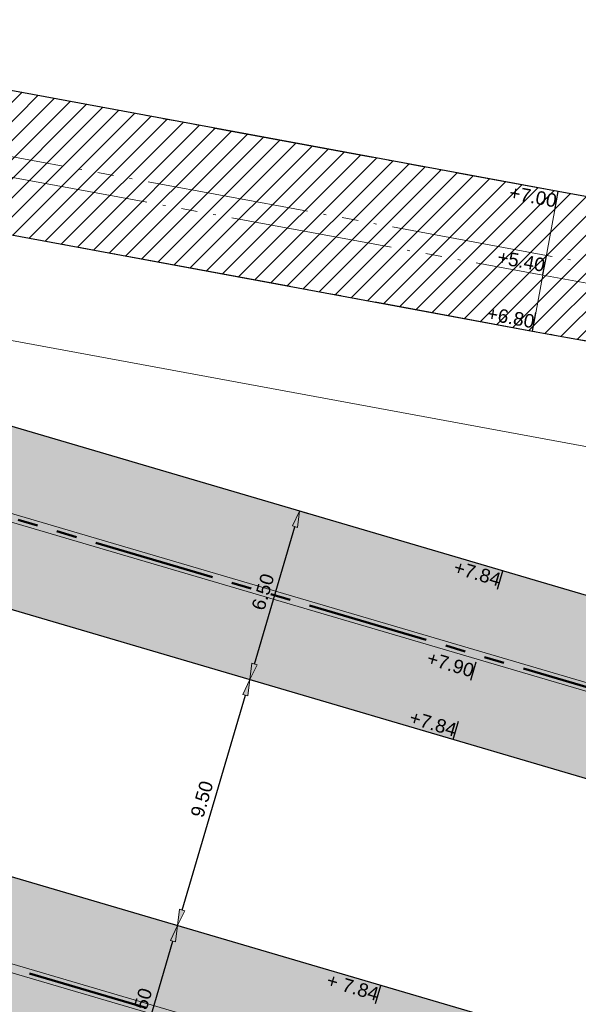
# Model space of a CAD drawing. Extents: x 98477 to 100410, y 398052 to 398969.
# Tile 360 of 374: x 98634 to 98655, y 398708 to 398745. Entities that reach past the tile are written whole.
import ezdxf
from ezdxf.enums import TextEntityAlignment as Align

# ---------------------------------------------------------------- set-up
doc = ezdxf.new("R2010")
doc.units = 0
doc.linetypes.add('RI-DRAIN', pattern=[9.199999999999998, 6, -0.6, 0.1, -0.6, 0.6, -0.6, 0.1, -0.6])
doc.linetypes.add('RI-RWA', pattern=[8.25, 4.5, -0.75, 0.75, -0.75, 0.75, -0.75])
for name, color, linetype, lineweight in [('N-GW-bodem A-watergang', 140, 'RI-DRAIN', 9), ('N-GW-hoogtelijn laagte NAP +7.00', 100, 'AL-HOOGTELIJN +7.00', 18), ('N-GW-insteek A-watergang', 160, 'RI-DRAIN', 18), ('N-KO-kantverharding', 2, 'Continuous', 25), ('N-RI-RWA hoofdriool', 162, 'RI-RWA', 50), ('N-RI-RWA hoofdriool buiswand', 162, 'Continuous', 13), ("N-VH-arcering 'MAT' grijs 251", 251, 'Continuous', 18), ('X-AL-hoogtelijn - Niv 1', 1, 'AL-HOOGTELIJN', 18), ('X-AL-maatvoering VERWERKT', 180, 'Continuous', 18), ('X-AL-planthoogte VERWERKT', 180, 'Continuous', 25), ('X-AL-rapporttekening blauw', 125, 'Continuous', 25)]:
    doc.layers.add(name, color=color, linetype=linetype, lineweight=lineweight)
doc.layers.add('X-AL-contourlijnen', color=30, linetype='Continuous', plot=False)
doc.layers.add('X-AL-hulplijn', color=30, linetype='Continuous', plot=False)
doc.styles.add('CS Annotative', font='arial.ttf')
doc.styles.get("Standard").update_dxf_attribs({"font": 'txt.shx'})
doc.linetypes.add('AL-HOOGTELIJN', pattern='A,10,-1.5,["H",Standard,S=0.9,R=0,X=-0.3,Y=-0.45],-1.5,30', length=43)
doc.linetypes.add('AL-HOOGTELIJN +7.00', pattern='A,7.5,-1.5,["+7.00",Standard,S=0.9,R=0,X=-0.3,Y=-0.45],-4.5,22.5', length=36)
doc.dimstyles.new('CS Annotative', dxfattribs={"dimtxt": 2.5, "dimasz": 3, "dimexe": 0.18, "dimexo": 0.0625, "dimgap": 1, "dimtad": 1, "dimzin": 3, "dimdsep": 46, "dimtxsty": 'CS Annotative', "dimblk": 'CS Dimensionpijl', "dimcen": 0, "dimse1": 1, "dimse2": 1, "dimclrd": 256, "dimclre": 256, "dimadec": 0, "dimazin": 0, "dimtm": 1e-09, "dimtfac": 1, "dimtdec": 0, "dimtofl": 0, "dimtmove": 1, "dimatfit": 1, "dimfxl": 1, "dimtfillclr": 256, "dimtolj": 1, "dimtzin": 3, "dimarcsym": 0})

# ---------------------------------------------------------------- blocks, each defined once
blk = doc.blocks.new('*U424')
at = {"layer": 'X-AL-hulplijn', "flags": 128}
blk.add_lwpolyline([(0.09881950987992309, 0.3357598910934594), (-0.09881950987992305, -0.3357598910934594)], dxfattribs=at)
at = {"layer": 'X-AL-planthoogte VERWERKT', "linetype": 'Continuous', "style": 'CS Annotative'}
blk.add_attdef('HOOGTE-LINKS', text='', height=0.4999999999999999, rotation=163.6000000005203, dxfattribs=at).set_placement((0, 0), align=Align.MIDDLE_RIGHT)
blk = doc.blocks.new('*U431')
at = {"layer": 'X-AL-hulplijn', "flags": 128}
blk.add_lwpolyline([(0.09881950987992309, 0.3357598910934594), (-0.09881950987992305, -0.3357598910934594)], dxfattribs=at)
at = {"layer": 'X-AL-planthoogte VERWERKT', "linetype": 'Continuous', "style": 'CS Annotative'}
blk.add_attdef('HOOGTE-LINKS', text='', height=0.4999999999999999, rotation=163.6000000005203, dxfattribs=at).set_placement((-2.91038304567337e-11, -6.119362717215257e-22), align=Align.MIDDLE_RIGHT)
blk = doc.blocks.new('*U434')
at = {"layer": 'X-AL-hulplijn', "flags": 128}
blk.add_lwpolyline([(0.09881950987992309, 0.3357598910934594), (-0.09881950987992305, -0.3357598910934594)], dxfattribs=at)
at = {"layer": 'X-AL-planthoogte VERWERKT', "linetype": 'Continuous', "style": 'CS Annotative'}
blk.add_attdef('HOOGTE-LINKS', text='', height=0.4999999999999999, rotation=163.6000000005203, dxfattribs=at).set_placement((2.447745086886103e-21, -1.164153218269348e-10), align=Align.MIDDLE_RIGHT)
blk = doc.blocks.new('*U435')
at = {"layer": 'X-AL-hulplijn', "flags": 128}
blk.add_lwpolyline([(0.09881950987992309, 0.3357598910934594), (-0.09881950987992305, -0.3357598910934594)], dxfattribs=at)
at = {"layer": 'X-AL-planthoogte VERWERKT', "linetype": 'Continuous', "style": 'CS Annotative'}
blk.add_attdef('HOOGTE-LINKS', text='', height=0.4999999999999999, rotation=163.6000000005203, dxfattribs=at).set_placement((-5.820766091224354e-11, -5.820766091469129e-11), align=Align.MIDDLE_RIGHT)
blk = doc.blocks.new('*U437')
at = {"layer": 'X-AL-hulplijn', "flags": 128}
blk.add_lwpolyline([(0.0635435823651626, 0.3441834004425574), (-0.06354358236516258, -0.3441834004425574)], dxfattribs=at)
at = {"layer": 'X-AL-planthoogte VERWERKT', "linetype": 'Continuous', "style": 'CS Annotative'}
blk.add_attdef('HOOGTE-LINKS', text='', height=0.5000000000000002, rotation=169.5397638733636, dxfattribs=at).set_placement((1.455191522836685e-11, 3.059681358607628e-22), align=Align.MIDDLE_RIGHT)
blk = doc.blocks.new('*U438')
at = {"layer": 'X-AL-hulplijn', "flags": 128}
blk.add_lwpolyline([(0.06354358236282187, 0.3441834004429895), (-0.06354358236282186, -0.3441834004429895)], dxfattribs=at)
at = {"layer": 'X-AL-planthoogte VERWERKT', "linetype": 'Continuous', "style": 'CS Annotative'}
blk.add_attdef('HOOGTE-LINKS', text='', height=0.5, rotation=169.5397638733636, dxfattribs=at).set_placement((-2.910383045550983e-11, -5.820766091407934e-11), align=Align.MIDDLE_RIGHT)
blk = doc.blocks.new('*U439')
at = {"layer": 'X-AL-hulplijn', "flags": 128}
blk.add_lwpolyline([(0.0635435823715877, 0.3441834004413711), (-0.06354358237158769, -0.3441834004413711)], dxfattribs=at)
at = {"layer": 'X-AL-planthoogte VERWERKT', "linetype": 'Continuous', "style": 'CS Annotative'}
blk.add_attdef('HOOGTE-LINKS', text='', height=0.5, rotation=169.5397638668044, dxfattribs=at).set_placement((2.447745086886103e-21, -1.164153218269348e-10), align=Align.MIDDLE_RIGHT)
blk = doc.blocks.new('CS Dimensionpijl')
h = blk.add_hatch(color=256)
h.dxf.hatch_style = 1
h.paths.add_polyline_path([(-1, -0.1666666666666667), (0, 0), (-1, 0.1666666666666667)])
at = {"flags": 128}
blk.add_lwpolyline([(0, 0.5), (0, -0.5)], dxfattribs=at)
blk.add_lwpolyline([(-1, -0.1666666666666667), (0, 0), (-1, 0.1666666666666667)], close=True, dxfattribs=at)
blk = doc.blocks.new('*D1067')
at = {"layer": 'X-AL-maatvoering VERWERKT', "linetype": 'Continuous', "lineweight": -2, "transparency": 16777216}
blk.add_line((98638.02152013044, 398705.5503393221), (98639.51792985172, 398710.634703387), dxfattribs=at)
at = {"layer": 'X-AL-maatvoering VERWERKT', "lineweight": -2, "transparency": 16777216, "xscale": 0.6000000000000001, "yscale": 0.6000000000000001, "zscale": 0.6000000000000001}
for p, rotation in [((98639.68733472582, 398711.2102917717), 73.59999999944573), ((98637.85211525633, 398704.9747509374), 253.5999999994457)]:
    blk.add_blockref('CS Dimensionpijl', p, dxfattribs=dict(at, rotation=rotation))
at = {"layer": 'X-AL-maatvoering VERWERKT', "color": 0, "transparency": 16777216, "insert": (98638.3329622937, 398708.2210676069), "char_height": 0.5, "attachment_point": 5, "rotation": 73.59999999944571, "style": 'CS Annotative'}
blk.add_mtext('\\A1;6.50', dxfattribs=at)
blk = doc.blocks.new('*D1068')
at = {"layer": 'X-AL-maatvoering VERWERKT', "linetype": 'Continuous', "lineweight": -2, "transparency": 16777216}
blk.add_line((98639.85673959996, 398711.7858801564), (98642.20017369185, 398719.7481861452), dxfattribs=at)
at = {"layer": 'X-AL-maatvoering VERWERKT', "lineweight": -2, "transparency": 16777216, "xscale": 0.6000000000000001, "yscale": 0.6000000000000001, "zscale": 0.6000000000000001}
for p, rotation in [((98642.36957856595, 398720.3237745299), 73.59999999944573), ((98639.68733472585, 398711.2102917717), 253.5999999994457)]:
    blk.add_blockref('CS Dimensionpijl', p, dxfattribs=dict(at, rotation=rotation))
at = {"layer": 'X-AL-maatvoering VERWERKT', "color": 0, "transparency": 16777216, "insert": (98640.59169394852, 398715.8955794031), "char_height": 0.5, "attachment_point": 5, "rotation": 73.59999999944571, "style": 'CS Annotative'}
blk.add_mtext('\\A1;9.50', dxfattribs=at)
blk = doc.blocks.new('*D1069')
at = {"layer": 'X-AL-maatvoering VERWERKT', "linetype": 'Continuous', "lineweight": -2, "transparency": 16777216}
blk.add_line((98642.53898344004, 398720.8993629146), (98644.03539316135, 398725.9837269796), dxfattribs=at)
at = {"layer": 'X-AL-maatvoering VERWERKT', "lineweight": -2, "transparency": 16777216, "xscale": 0.6000000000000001, "yscale": 0.6000000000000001, "zscale": 0.6000000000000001}
for p, rotation in [((98644.20479803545, 398726.5593153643), 73.59999999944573), ((98642.36957856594, 398720.3237745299), 253.5999999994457)]:
    blk.add_blockref('CS Dimensionpijl', p, dxfattribs=dict(at, rotation=rotation))
at = {"layer": 'X-AL-maatvoering VERWERKT', "color": 0, "transparency": 16777216, "insert": (98642.85042560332, 398723.5700911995), "char_height": 0.5, "attachment_point": 5, "rotation": 73.59999999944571, "style": 'CS Annotative'}
blk.add_mtext('\\A1;6.50', dxfattribs=at)

msp = doc.modelspace()

# ---------------------------------------------------------------- hatches: boundary and pattern name
at = {"layer": "N-VH-arcering 'MAT' grijs 251"}
h = msp.add_hatch(color=256, dxfattribs=at)
h.dxf.hatch_style = 1
edge = h.paths.add_edge_path()
edge.add_line((98697.29793046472, 398710.9331567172), (98673.55490959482, 398717.9211077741))
edge.add_line((98673.55490959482, 398717.9211077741), (98649.3322317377, 398725.0502295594))
edge.add_line((98649.3322317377, 398725.0502295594), (98626.54852484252, 398731.7558391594))
edge.add_line((98626.54852484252, 398731.7558391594), (98620.19584206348, 398710.1712747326))
edge.add_line((98620.19584206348, 398710.1712747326), (98657.84891556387, 398699.0893725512))
edge.add_arc((98657.35481801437, 398697.4105730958), 1.750000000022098, -16.400000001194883, 73.59999999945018, ccw=False)
edge.add_line((98659.03361746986, 398696.9164755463), (98653.9448376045, 398679.6262848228))
edge.add_line((98653.9448376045, 398679.6262848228), (98661.34096379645, 398677.4494865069))
edge.add_line((98661.34096379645, 398677.4494865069), (98660.60100529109, 398680.5081083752))
edge.add_arc((98665.21782004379, 398681.6250334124), 4.74999999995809, 163.6000000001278, 193.6000000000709, ccw=False)
edge.add_line((98660.66107866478, 398682.9661553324), (98664.30984432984, 398695.3635975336))
edge.add_arc((98665.98864378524, 398694.8694999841), 1.749999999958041, 73.5999999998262, 163.5999999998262, ccw=False)
edge.add_line((98666.48274133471, 398696.5482994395), (98667.2022268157, 398696.3365433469))
edge.add_line((98667.2022268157, 398696.3365433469), (98690.94524768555, 398689.3485922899))
edge.add_line((98690.94524768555, 398689.3485922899), (98697.29793046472, 398710.9331567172))
h.paths.add_polyline_path([(98660.64344900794, 398705.0425719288), (98630.4250588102, 398713.9363278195), (98628.2666023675, 398714.5715960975), (98630.94884620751, 398723.6850788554), (98671.71969012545, 398711.6855669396), (98690.42631262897, 398706.1799085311), (98687.74406878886, 398697.0664257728), (98669.03744628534, 398702.5720841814)], flags=16)
at = {"layer": 'X-AL-rapporttekening blauw'}
h = msp.add_hatch(dxfattribs=at)
h.set_pattern_fill('ANSI31', color=256, scale=20)
h.set_pattern_definition([(45, (0, 0), (-0.3535533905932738, 0.3535533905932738), [])])
edge = h.paths.add_edge_path()
edge.add_arc((98577.95809893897, 398623.2268260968), 2.500000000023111, 253.6000000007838, 342.7419720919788)
edge.add_line((98580.34554490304, 398622.4851376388), (98611.72061965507, 398723.4794227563))
edge.add_arc((98796.65218403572, 398666.0282348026), 193.6500000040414, 158.0498743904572, 162.7419720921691, ccw=False)
edge.add_arc((98618.66309410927, 398737.7603326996), 1.750000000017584, 79.5397638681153, 158.0498743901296, ccw=False)
edge.add_line((98618.98081202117, 398739.4812497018), (98652.82799001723, 398733.232340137))
edge.add_arc((98744.55769001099, 399230.0856631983), 505.2499999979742, 259.5397638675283, 262.561970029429)
edge.add_line((98679.15116356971, 398729.0871115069), (98729.34265272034, 398722.5344958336))
edge.add_arc((98729.61450567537, 398724.6168252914), 2.099999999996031, 262.5619700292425, 352.5619700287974)
edge.add_line((98731.69683513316, 398724.3449723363), (98731.83276161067, 398725.3861370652))
edge.add_arc((98729.75043215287, 398725.6579900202), 2.099999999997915, 352.5619700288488, 442.5619700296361)
edge.add_line((98730.02228510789, 398727.740319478), (98679.83079595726, 398734.2929351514))
edge.add_arc((98744.55769000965, 399230.0856632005), 500.0000000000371, 259.5397638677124, 262.56197002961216, ccw=False)
edge.add_line((98653.78114375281, 398738.3950911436), (98619.93396575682, 398744.6440007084))
edge.add_arc((98618.66309410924, 398737.7603326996), 6.999999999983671, 79.53976386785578, 158.0498743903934)
edge.add_arc((98796.65218403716, 398666.0282348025), 198.9000000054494, 158.0498743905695, 162.7419720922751)
edge.add_line((98606.70698313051, 398725.0369685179), (98575.33079758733, 398624.0391078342))
edge.add_arc((98577.71824355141, 398623.2974193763), 2.500000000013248, 162.7419720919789, 253.5999999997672)
edge.add_line((98577.0123899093, 398620.8991344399), (98577.25224529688, 398620.8285411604))

# ---------------------------------------------------------------- linework, layer by layer
at = {"layer": 'N-GW-bodem A-watergang', "flags": 128}
msp.add_lwpolyline([(98577.73523332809, 398623.689177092), (98608.99893125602, 398724.3249475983, -0.02047599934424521), (98614.3965500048, 398739.4798097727, -0.35662544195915), (98619.4982383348, 398742.2838859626), (98653.34541633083, 398736.0349763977, 0.01318762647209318), (98679.5201068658, 398731.9131300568), (98729.04227583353, 398725.4478956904, -0.9999999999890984), (98728.94518549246, 398724.7042065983), (98679.42301652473, 398731.1694409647, -0.01318762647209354), (98653.20925151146, 398735.2974405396), (98619.36207351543, 398741.5463501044, 0.3566254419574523), (98615.09218219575, 398739.1994602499, 0.02047599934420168), (98609.71516504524, 398724.1024410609), (98578.4514671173, 398623.4666705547, -0.9999999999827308)], format="xyb", close=True, dxfattribs=at)
at = {"layer": 'N-GW-hoogtelijn laagte NAP +7.00', "flags": 128}
msp.add_lwpolyline([(98713.2001102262, 398662.9599795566), (98726.95907007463, 398709.7089147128, 0.459081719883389), (98720.36530801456, 398719.8943089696), (98695.61574089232, 398723.2687541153), (98660.63571305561, 398728.0380571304), (98657.27489003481, 398728.4962838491), (98627.44178536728, 398734.0041100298, 0.3841656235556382), (98618.3148488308, 398728.3957925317), (98614.38975138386, 398715.0594554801, 0.4142135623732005), (98621.15947656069, 398702.6429011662), (98648.49992483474, 398694.5961696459, -0.4142135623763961), (98651.88478742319, 398688.3878924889), (98651.88478742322, 398688.387892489, -0.4142135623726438), (98645.67651026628, 398685.0030299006), (98626.06781284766, 398690.7741833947, 0.3452610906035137), (98614.60242241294, 398686.2125695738, 0.03981989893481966), (98587.06879776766, 398628.8692554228, 0.02681577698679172), (98583.75382049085, 398618.6761508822), (98578.4545847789, 398598.8205768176, -0.01473012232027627), (98577.61158852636, 398595.9984052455, 0.002445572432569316), (98575.6335452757, 398589.9245847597, 0.0465115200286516), (98573.51528137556, 398580.3161526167, -0.06474828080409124), (98570.47698109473, 398568.5812402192, 0.03047291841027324), (98565.85599640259, 398554.7176598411), (98555.1634644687, 398514.6540787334, 0.3762911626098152), (98559.54456020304, 398505.7889963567, 0.1980183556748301), (98577.07486126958, 398505.771138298), (98594.87761863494, 398513.0882226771, -0.0724416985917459), (98613.33273670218, 398517.7088827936, -0.06158372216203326), (98622.16508797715, 398517.5117710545, 0.04144405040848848), (98637.69097283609, 398516.5403760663), (98672.74423847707, 398517.254018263, 0.3270130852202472), (98687.76758885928, 398528.7332401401), (98716.5371790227, 398626.4839218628, -0.6718751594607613), (98721.60305329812, 398626.9991783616, -0.1962615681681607), (98721.67954514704, 398626.2471294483), (98688.12811369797, 398512.2491448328, -0.3230870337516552), (98687.20335231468, 398511.5320834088, -0.00937468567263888), (98687.00126932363, 398511.5288880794)], format="xyb", dxfattribs=at)
at = {"layer": 'N-GW-insteek A-watergang', "flags": 128}
msp.add_lwpolyline([(98577.25224529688, 398620.8285411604, 0.4098341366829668), (98580.34554490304, 398622.4851376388), (98611.72061965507, 398723.4794227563, -0.02047599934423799), (98617.0399523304, 398738.4144815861, -0.3566254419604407), (98618.98081202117, 398739.4812497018), (98652.82799001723, 398733.232340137, 0.01318762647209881), (98679.15116356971, 398729.0871115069), (98729.34265272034, 398722.5344958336, 0.414213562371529), (98731.69683513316, 398724.3449723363), (98731.83276161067, 398725.3861370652, 0.4142135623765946), (98730.02228510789, 398727.740319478), (98679.83079595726, 398734.2929351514, -0.01318762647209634), (98653.78114375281, 398738.3950911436), (98619.93396575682, 398744.6440007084, 0.3566254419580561), (98612.17052699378, 398740.3769282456, 0.0204759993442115), (98606.70698313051, 398725.0369685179), (98575.33079758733, 398624.0391078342, 0.4186065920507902), (98577.0123899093, 398620.8991344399), (98577.25224529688, 398620.8285411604)], format="xyb", dxfattribs=at)
at = {"layer": 'N-KO-kantverharding', "flags": 128}
msp.add_lwpolyline([(98729.43353248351, 398729.3278892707, -0.4598233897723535), (98734.39341919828, 398721.6868758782), (98714.4436596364, 398653.9034077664, -0.4931454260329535), (98705.93179889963, 398650.618954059), (98682.96341873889, 398664.6389131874), (98663.71975019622, 398676.3852986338, 0.06381507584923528), (98661.34102975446, 398677.4492138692), (98660.60100529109, 398680.5081083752, -0.1316524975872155), (98660.66107866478, 398682.9661553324), (98664.30984432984, 398695.3635975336, -0.4142135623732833), (98666.4827413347, 398696.5482994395), (98667.2022268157, 398696.3365433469), (98690.94524768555, 398689.3485922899), (98697.29793046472, 398710.9331567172), (98673.55490959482, 398717.9211077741), (98649.3322317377, 398725.0502295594), (98626.54852484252, 398731.7558391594), (98620.19584206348, 398710.1712747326), (98657.84891556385, 398699.0893725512, -0.4142135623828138), (98659.03361746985, 398696.9164755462), (98653.9448376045, 398679.6262848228), (98652.69138276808, 398675.367410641), (98650.4694978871, 398667.8180934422), (98633.21843489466, 398609.2040096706, -0.4142135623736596)], format="xyb", dxfattribs=at)
msp.add_lwpolyline([(98669.03744628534, 398702.5720841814), (98660.64344900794, 398705.0425719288), (98630.4250588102, 398713.9363278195), (98628.2666023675, 398714.5715960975), (98630.94884620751, 398723.6850788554), (98671.71969012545, 398711.6855669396), (98671.71969012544, 398711.6855669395), (98690.42631262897, 398706.1799085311), (98687.74406878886, 398697.0664257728)], close=True, dxfattribs=at)
at = {"layer": 'N-RI-RWA hoofdriool'}
for points in [[(98628.74868552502, 398727.7204590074), (98693.98203579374, 398708.521239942)], [(98662.26802130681, 398701.1765966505), (98624.23122221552, 398712.3714354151)]]:
    msp.add_lwpolyline(points, dxfattribs=at)
at = {"layer": 'N-RI-RWA hoofdriool buiswand', "flags": 128}
for points in [[(98628.79315430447, 398727.8715509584), (98694.0265045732, 398708.672331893)], [(98628.70421674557, 398727.5693670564), (98693.93756701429, 398708.370147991)], [(98662.31249008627, 398701.3276886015), (98624.27569099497, 398712.5225273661)], [(98662.22355252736, 398701.0255046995), (98624.18675343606, 398712.2203434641)]]:
    msp.add_lwpolyline(points, dxfattribs=at)
at = {"layer": 'X-AL-contourlijnen', "flags": 128}
msp.add_lwpolyline([(98577.25224529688, 398620.8285411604, 0.4098341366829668), (98580.34554490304, 398622.4851376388), (98611.72061965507, 398723.4794227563, -0.02047599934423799), (98617.0399523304, 398738.4144815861, -0.3566254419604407), (98618.98081202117, 398739.4812497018), (98652.82799001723, 398733.232340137, 0.01318762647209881), (98679.15116356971, 398729.0871115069), (98729.34265272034, 398722.5344958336, 0.414213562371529), (98731.69683513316, 398724.3449723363), (98731.83276161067, 398725.3861370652, 0.4142135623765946), (98730.02228510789, 398727.740319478), (98679.83079595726, 398734.2929351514, -0.01318762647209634), (98653.78114375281, 398738.3950911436), (98619.93396575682, 398744.6440007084, 0.3566254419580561), (98612.17052699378, 398740.3769282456, 0.0204759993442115), (98606.70698313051, 398725.0369685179), (98575.33079758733, 398624.0391078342, 0.4186065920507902), (98577.0123899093, 398620.8991344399), (98577.25224529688, 398620.8285411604)], format="xyb", dxfattribs=at)
msp.add_lwpolyline([(98697.29793046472, 398710.9331567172), (98673.55490959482, 398717.9211077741), (98649.3322317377, 398725.0502295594), (98626.54852484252, 398731.7558391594), (98620.19584206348, 398710.1712747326), (98657.84891556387, 398699.0893725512, -0.4142135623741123), (98659.03361746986, 398696.9164755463), (98653.9448376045, 398679.6262848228), (98661.34096379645, 398677.4494865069), (98660.60100529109, 398680.5081083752, -0.1316524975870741), (98660.66107866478, 398682.9661553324), (98664.30984432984, 398695.3635975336, -0.4142135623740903), (98666.48274133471, 398696.5482994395), (98667.2022268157, 398696.3365433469), (98690.94524768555, 398689.3485922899)], format="xyb", close=True, dxfattribs=at)
msp.add_lwpolyline([(98660.64344900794, 398705.0425719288), (98630.4250588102, 398713.9363278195), (98628.2666023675, 398714.5715960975), (98630.94884620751, 398723.6850788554), (98671.71969012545, 398711.6855669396), (98690.42631262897, 398706.1799085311), (98687.74406878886, 398697.0664257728), (98669.03744628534, 398702.5720841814)], close=True, dxfattribs=at)
at = {"layer": 'X-AL-hoogtelijn - Niv 1', "ltscale": 0.25, "flags": 128}
msp.add_lwpolyline([(98653.78114375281, 398738.3950911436), (98652.82799001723, 398733.232340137)], dxfattribs=at)

# ---------------------------------------------------------------- block references
at = {"layer": 'X-AL-planthoogte VERWERKT', "rotation": 179.9999999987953}
for name, p, values in [('*U437', (98653.71760017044, 398738.0509077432), {'HOOGTE-LINKS': '+7.00'}), ('*U439', (98653.27733392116, 398735.6662084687), {'HOOGTE-LINKS': '+5.40'}), ('*U438', (98652.89153359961, 398733.5765235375), {'HOOGTE-LINKS': '+6.80'}), ('*U434', (98651.63169716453, 398724.0086160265), {'HOOGTE-LINKS': '+7.84'}), ('*U435', (98650.64067865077, 398720.6414239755), {'HOOGTE-LINKS': '+7.90'}), ('*U424', (98649.99411671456, 398718.4445949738), {'HOOGTE-LINKS': '+7.84'}), ('*U431', (98647.11423385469, 398708.6595924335), {'HOOGTE-LINKS': '+ 7.84'})]:
    msp.add_blockref(name, p, dxfattribs=at).add_auto_attribs(values)

# ---------------------------------------------------------------- dimensions: what is measured, and where the dimension line sits
at = {"layer": 'X-AL-maatvoering VERWERKT'}
for base, p1, p2, picture, middle in [((98644.20479803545, 398726.5593153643), (98642.36957856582, 398720.3237745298), (98644.2047980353, 398726.5593153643), '*D1069', (98642.85042560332, 398723.5700911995)), ((98642.36957856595, 398720.3237745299), (98639.68733472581, 398711.2102917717), (98642.36957856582, 398720.3237745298), '*D1068', (98640.59169394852, 398715.8955794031))]:
    dim = msp.add_linear_dim(base=base, p1=p1, p2=p2, angle=253.5999999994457, dimstyle='CS Annotative', dxfattribs=at)
    dim.commit()
    dim.dimension.update_dxf_attribs({"geometry": picture, "text_midpoint": middle})
dim = msp.add_aligned_dim(p1=(98637.8521152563, 398704.9747509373), p2=(98639.68733472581, 398711.2102917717), distance=-1.3959705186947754e-11, dimstyle='CS Annotative', dxfattribs=at)
dim.commit()
dim.dimension.update_dxf_attribs({"geometry": '*D1067', "text_midpoint": (98638.3329622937, 398708.2210676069)})

doc.saveas('drawing.dxf')
